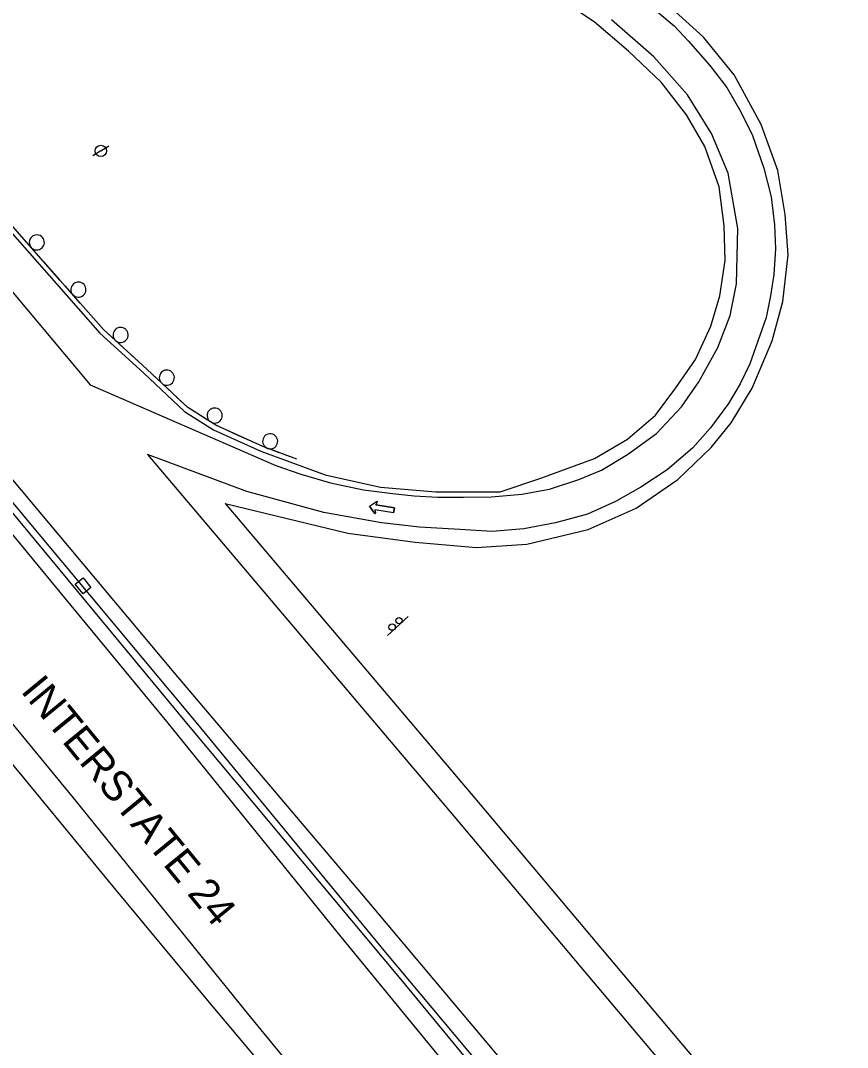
# Model space of a CAD drawing. Extents: x 1746719 to 1766531, y 631721 to 662391.
# Drawn here: x 1765092 to 1765421, y 632174.7 to 632583.4 of the extents above; entities that cross this region are included whole.
import ezdxf

# ---------------------------------------------------------------- set-up
doc = ezdxf.new("R2010")
doc.units = 0
for name, color, linetype in [('SURVEY - AERIAL SURVEY - Photo Control - Points - Elevations', 7, 'Continuous'), ('SURVEY - AERIAL SURVEY - Photo Control - Points - Locators', 7, 'Continuous'), ('SURVEY - AERIAL SURVEY - Photo Control - Points - Numbers', 7, 'Continuous'), ('SURVEY - CENTERLINE - Existing Roads - Development', 7, 'Continuous'), ('SURVEY - CENTERLINE - Preliminary Curve Text', 7, 'Continuous'), ('SURVEY - CONTROL - Grid', 7, 'Continuous'), ('SURVEY - CONTROL - Points - Numbers', 7, 'Continuous')]:
    doc.layers.add(name, color=color, linetype=linetype)

msp = doc.modelspace()

# ---------------------------------------------------------------- linework, layer by layer
at = {"layer": 'SURVEY - AERIAL SURVEY - Photo Control - Points - Elevations'}
for points in [[(1765173.5, 632391.16), (1765222.27, 632379.38), (1765249.07, 632375.84), (1765273.41, 632373.76), (1765293.5, 632375.09), (1765317.8, 632380.83), (1765336.99, 632389.38), (1765353.46, 632400.77), (1765366.8, 632413.51), (1765374.69, 632423.35), (1765383.05, 632437.13), (1765391.1, 632455.98), (1765395.27, 632471.6), (1765397.41, 632490.14), (1765396.27, 632506.3), (1765393.24, 632523.76), (1765386.66, 632542.01), (1765375.88, 632561.79), (1765363.78, 632576.79), (1765343.93, 632594.88), (1765325.52, 632609.29)], [(1765072.04, 632517.53), (1765106.34, 632478.67), (1765123.62, 632459.07), (1765140.96, 632443.17), (1765157.32, 632427.83), (1765168.79, 632420.6), (1765187.67, 632411.99), (1765213.25, 632402.59), (1765235.21, 632397.67), (1765257.28, 632395.8), (1765282.86, 632395.86), (1765299.03, 632401.29), (1765320.42, 632409.07), (1765333.54, 632416.77), (1765344.65, 632426.36), (1765352.78, 632437.26), (1765360.56, 632448.48), (1765366.59, 632461.82), (1765370.18, 632473.85), (1765372.3, 632487.93), (1765371.93, 632501.71), (1765369.94, 632517.26), (1765364.27, 632533.28), (1765356.97, 632545.96), (1765346.93, 632558.9), (1765333.85, 632571.3), (1765320.19, 632582.94), (1765297.73, 632597.9)], [(1765344.71, 632587.38), (1765352.02, 632581.37), (1765357.62, 632575.31), (1765366.21, 632565.54), (1765373.04, 632556.74), (1765378.54, 632547.05), (1765383.28, 632537.67), (1765387.79, 632524.73), (1765390.6, 632513.21), (1765391.93, 632502.08), (1765392.41, 632492.57), (1765391.77, 632482.42), (1765390.35, 632473.86), (1765388.67, 632465.22), (1765385.41, 632455.8), (1765382.17, 632446.74), (1765378.37, 632438.91), (1765373.64, 632430.98), (1765366.53, 632421.31), (1765359.41, 632413.28), (1765349.28, 632404.61), (1765338.77, 632397.76), (1765328.7, 632392.07), (1765317.55, 632387.03), (1765304.86, 632383.5), (1765292.27, 632381.14), (1765279.62, 632380.08), (1765266.79, 632380.81), (1765250.8, 632381.86), (1765235.58, 632383.47), (1765212.67, 632387.58), (1765182.09, 632396.04), (1765142.52, 632410.73)], [(1765119.76, 632438.39), (1765193.55, 632406.38), (1765203.6, 632402.86), (1765215.29, 632399.48), (1765228.44, 632396.68), (1765239.95, 632395.21), (1765248.59, 632394.21), (1765257.98, 632393.77), (1765268.3, 632393.73), (1765279.33, 632393.89), (1765291.47, 632394.91), (1765302.42, 632396.97), (1765314.16, 632400.76), (1765323.19, 632404.51), (1765333.43, 632410.67), (1765345, 632419.04), (1765354.95, 632429.73), (1765361.94, 632439.69), (1765369.39, 632453.36), (1765374.29, 632466.1), (1765376.81, 632478.65), (1765377.42, 632500.63), (1765373.57, 632522.75), (1765366.95, 632538.43), (1765357.43, 632553.81), (1765344.02, 632569.03), (1765327.17, 632583.68)], [(1765017.15, 632561.33), (1765038.93, 632535.22), (1765084.28, 632480.82), (1765119.76, 632438.39)], [(1764960.97, 632553.75), (1765002.06, 632504.48), (1765047.43, 632450.05), (1765098.33, 632389.2), (1765153.07, 632323.99), (1765227.7, 632235.87), (1765283.12, 632169.95), (1765341.55, 632100.59), (1765396.59, 632035.58), (1765455.58, 631965.42), (1765512.04, 631897.43), (1765570.28, 631827.66)], [(1765551.33, 631814.51), (1765509.18, 631865.7), (1765460.27, 631924.71), (1765402.9, 631993.76), (1765349.42, 632059.3), (1765286.16, 632137.54), (1765219.57, 632218.76), (1765150.25, 632304.42), (1765105.99, 632358.22), (1765051.65, 632424.04), (1764996.08, 632491.66), (1764956.31, 632539.98), (1764947.09, 632551.71)], [(1765462.61, 631846.67), (1765423.33, 631894.06), (1765365.85, 631963.25), (1765312.16, 632029.04), (1765248.93, 632107.24), (1765182.36, 632188.44), (1765113.06, 632274.07), (1765068.95, 632327.69), (1765014.6, 632393.53), (1764959.01, 632461.17), (1764948.05, 632474.49)], [(1765142.52, 632410.73), (1765264.38, 632266.82), (1765319.85, 632200.86), (1765378.23, 632131.56), (1765433.28, 632066.53), (1765492.42, 631996.2), (1765545.94, 631931.74)], [(1765173.5, 632391.16), (1765272.79, 632273.92), (1765328.26, 632207.95), (1765386.63, 632138.66), (1765441.69, 632073.62), (1765508.89, 631993.69)], [(1765061.17, 632320.64), (1765093.26, 632282), (1765128.79, 632238.84), (1765165.75, 632194.16), (1765203.52, 632149.28), (1765235.39, 632110.44), (1765266.27, 632073.12), (1765299.29, 632034.26), (1765334.32, 631992.31), (1765367.47, 631952.58), (1765403.91, 631906.13), (1765420.97, 631885.28), (1765419.13, 631884.02), (1765394.14, 631901.2), (1765361.51, 631923.56), (1765325.56, 631943.32), (1765286.02, 631962.56), (1765233.72, 631986.17), (1765190.29, 632005.22), (1765149.26, 632024.46), (1765106.78, 632042.95), (1765056.82, 632065.46)]]:
    msp.add_lwpolyline(points, dxfattribs=at)
at = {"layer": 'SURVEY - AERIAL SURVEY - Photo Control - Points - Locators'}
for p, q in [((1765230.87, 632390.11), (1765233.62, 632392.07)), ((1765230.87, 632390.11), (1765233.62, 632392.07)), ((1765232.83, 632387.36), (1765230.87, 632390.11)), ((1765230.87, 632390.11), (1765232.83, 632387.36)), ((1765233.97, 632391.74), (1765233.32, 632390.69)), ((1765233.32, 632390.69), (1765233.97, 632391.74)), ((1765233.32, 632390.69), (1765240.74, 632389.45)), ((1765240.74, 632389.45), (1765233.32, 632390.69)), ((1765240.41, 632387.51), (1765232.99, 632388.75)), ((1765232.99, 632388.75), (1765233.27, 632387.56)), ((1765240.41, 632387.51), (1765232.99, 632388.75)), ((1765232.99, 632388.75), (1765233.27, 632387.56)), ((1765240.74, 632389.45), (1765240.41, 632387.51)), ((1765240.41, 632387.51), (1765240.74, 632389.45))]:
    msp.add_line(p, q, dxfattribs=at)
for centre, start, end in [((1765233.76, 632391.87), 328.0157, 125.4639), ((1765233.76, 632391.87), 328.0157, 125.4639), ((1765233.03, 632387.5), 215.4639, 12.9571), ((1765233.03, 632387.5), 215.4639, 12.9571)]:
    msp.add_arc(centre, 0.246, start, end, dxfattribs=at)
at = {"layer": 'SURVEY - AERIAL SURVEY - Photo Control - Points - Numbers'}
for points in [[(1765202.01, 632408.85), (1765188.43, 632413.84), (1765169.74, 632422.37), (1765158.55, 632429.42), (1765142.32, 632444.64), (1765125.05, 632460.47), (1765107.84, 632479.99), (1765073.55, 632518.83), (1765035.64, 632563.84)], [(1765560.92, 631819.1), (1765515.65, 631873.77), (1765466.15, 631933.51), (1765399.44, 632013.32), (1765329.71, 632097.2), (1765243.39, 632201.75), (1765158.16, 632303.8), (1765080.83, 632397.01), (1764991.91, 632504.37), (1764952.62, 632552.7)], [(1764955.92, 632552.91), (1764992.06, 632508.68), (1765041.02, 632449.26), (1765098, 632380.66), (1765161.77, 632304.15), (1765237.26, 632212.55), (1765311.65, 632123.69), (1765382.03, 632038.92), (1765441.78, 631967.25), (1765509.08, 631885.87), (1765563.31, 631820.73)], [(1765099.26, 632489.71), (1765093.18, 632496.6)], [(1765104.49, 632483.79), (1765101.38, 632487.31)], [(1765107.6, 632480.26), (1765104.49, 632483.79)], [(1765115.8, 632470.96), (1765109.72, 632477.86)], [(1765121.03, 632465.03), (1765117.92, 632468.56)], [(1765124.14, 632461.51), (1765121.03, 632465.03)], [(1765133.17, 632453.03), (1765126.39, 632459.24)], [(1765139, 632447.69), (1765135.53, 632450.86)], [(1765142.46, 632444.51), (1765142.32, 632444.64), (1765139, 632447.69)], [(1765151.5, 632436.03), (1765144.79, 632442.32)], [(1765157.26, 632430.62), (1765153.84, 632433.84)], [(1765161.04, 632427.85), (1765158.55, 632429.42), (1765157.26, 632430.62)], [(1765171.66, 632421.49), (1765169.74, 632422.37), (1765163.74, 632426.15)], [(1765178.85, 632418.21), (1765174.57, 632420.16)], [(1765183.12, 632416.26), (1765178.85, 632418.21)], [(1765194.59, 632411.58), (1765188.43, 632413.84), (1765186.04, 632414.93)], [(1765202.01, 632408.85), (1765197.6, 632410.47)]]:
    msp.add_lwpolyline(points, dxfattribs=at)
for centre, start, end in [((1765098.5, 632495.11), 334.7083, 334.6943), ((1765115.04, 632476.36), 334.663, 334.649), ((1765131.84, 632458.32), 340.7649, 340.7509), ((1765150.23, 632441.33), 340.0969, 340.0829), ((1765169.27, 632426.21), 351.0602, 351.0462), ((1765191.35, 632415.96), 3.1015, 3.0875)]:
    msp.add_arc(centre, 3, start, end, dxfattribs=at)
at = {"layer": 'SURVEY - CENTERLINE - Existing Roads - Development'}
for q in [(1765127.14, 632533.51), (1765120.78, 632529.54)]:
    msp.add_line((1765123.96, 632531.52), q, dxfattribs=at)
msp.add_circle((1765123.96, 632531.52), 2.25, dxfattribs=at)
at = {"layer": 'SURVEY - CENTERLINE - Preliminary Curve Text'}
msp.add_line((1765116.92, 632358.42), (1765116.92, 632358.42), dxfattribs=at)
msp.add_lwpolyline([(1765113.79, 632359.1), (1765116.9, 632361.62), (1765120.05, 632357.74), (1765116.94, 632355.22), (1765113.79, 632359.1)], dxfattribs=at)
at = {"layer": 'SURVEY - CONTROL - Grid'}
msp.add_line((1765246.27, 632346.24), (1765238.02, 632338.66), dxfattribs=at)
for centre in [(1765242.62, 632344.56), (1765239.86, 632342.02)]:
    msp.add_circle(centre, 1.25, dxfattribs=at)

# ---------------------------------------------------------------- texts
at = {"layer": 'SURVEY - CONTROL - Points - Numbers'}
msp.add_text('INTERSTATE 24', height=12, rotation=309.4132, dxfattribs=at).set_placement((1765091.81, 632316.5))

doc.saveas('drawing.dxf')
